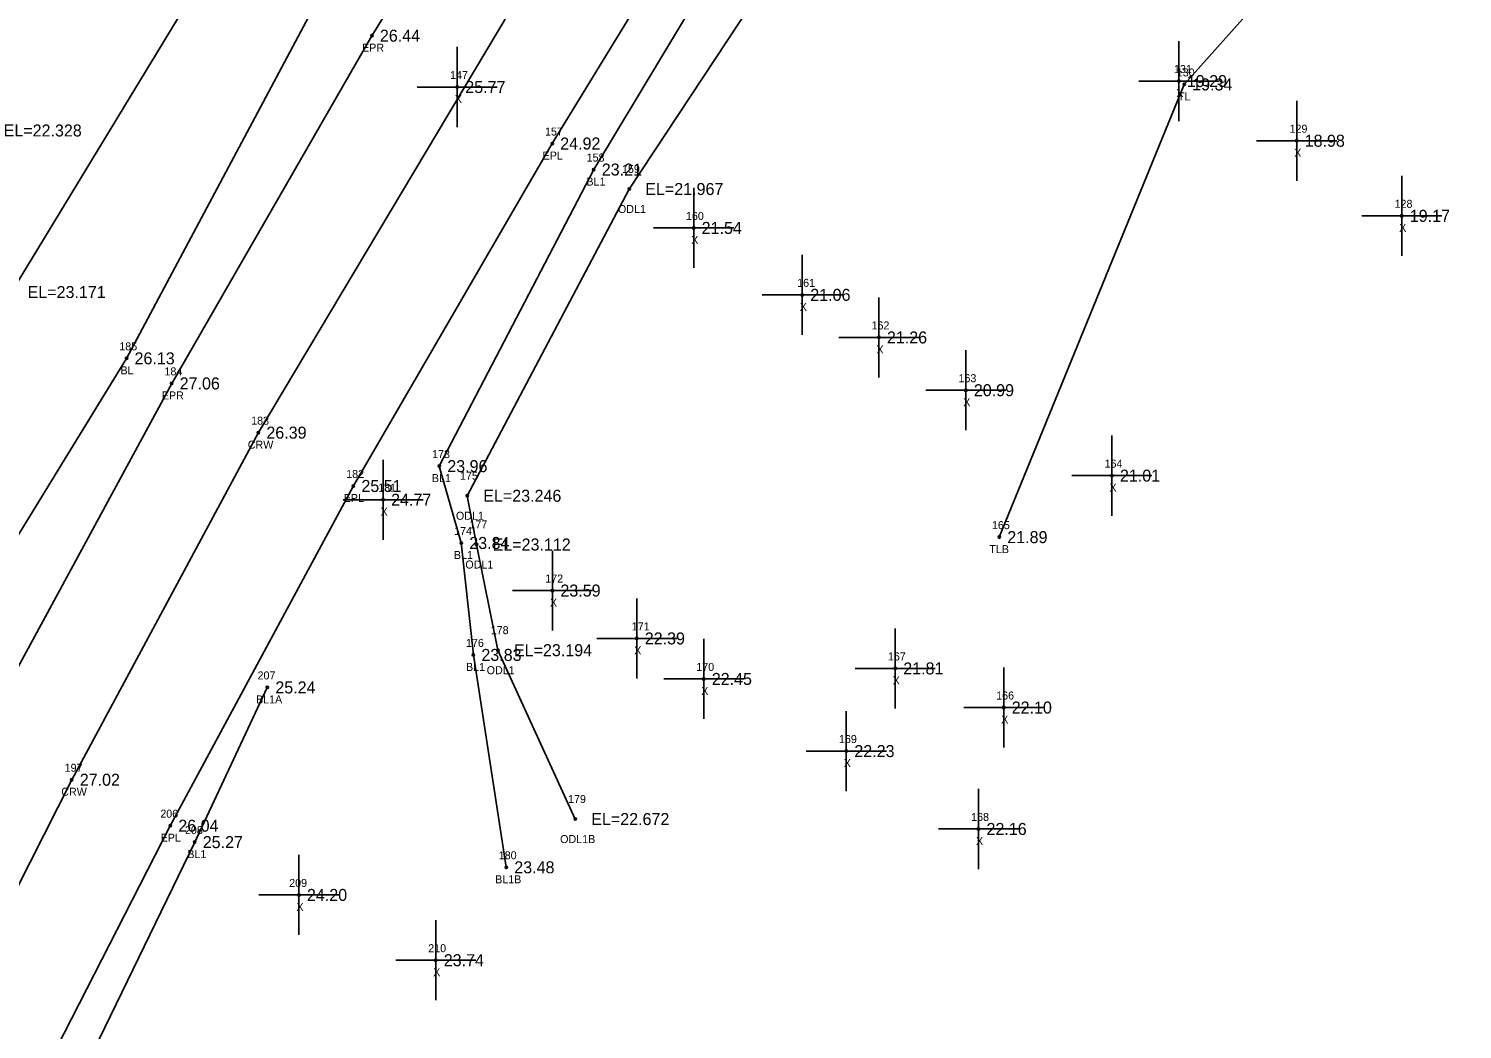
# Model space of a CAD drawing. Extents: x 2042211 to 2045853, y 303080 to 309569.
# Drawn here: x 2043054.2 to 2043233.3, y 308207.1 to 308332.1 of the extents above; entities that cross this region are included whole.
import ezdxf

# ---------------------------------------------------------------- set-up
doc = ezdxf.new("R2010")
doc.units = 0
for name, color, linetype in [('BR_500YR_SCOUR', 7, 'Continuous'), ('RD_DTM_BkLn1', 7, 'Continuous'), ('RD_DTM_BkLn_txCode', 7, 'Continuous'), ('RD_EX_H2O', 7, 'Continuous'), ('RD_EX_H2O_txCode', 7, 'Continuous'), ('RD_EX_Misc', 7, 'Continuous'), ('RD_EX_Misc_txCode', 7, 'Continuous'), ('RD_EX_Road', 7, 'Continuous'), ('RD_EX_Road_txCode', 7, 'Continuous'), ('RD_EX_TX_H2O_ELEV', 7, 'Continuous'), ('RD_EX_TX_Misc_ELEV', 7, 'Continuous'), ('RD_EX_TX_Road_ELEV', 7, 'Continuous'), ('RD_EX_TX_VEG_ELEV', 7, 'Continuous'), ('RD_EX_VEG_txCode', 7, 'Continuous'), ('RD_HC_Survey_ELEV', 7, 'Continuous'), ('RD_HC_Survey_txCode', 7, 'Continuous'), ('RD_SMD_Locator', 7, 'Continuous')]:
    doc.layers.add(name, color=color, linetype=linetype)

msp = doc.modelspace()

# ---------------------------------------------------------------- linework, layer by layer
at = {"layer": 'BR_500YR_SCOUR'}
msp.add_lwpolyline([(2043233.32, 308364.02), (2043198.58, 308325.09), (2043175.48, 308268.55)], dxfattribs=at)
for centre in [(2043198.58, 308325.09), (2043175.48, 308268.55)]:
    msp.add_circle(centre, 0.15, dxfattribs=at)
at = {"layer": 'RD_DTM_BkLn1'}
for points in [[(2043146.35, 308418.61), (2043116.28, 308377.51), (2043090.22, 308335.44), (2043066.45, 308290.88), (2043040.21, 308248.13), (2043020.93, 308201.56), (2042996.58, 308156.9), (2042978.27, 308110.3), (2042954.46, 308065.1), (2042939.69, 308017.41), (2042922.06, 307970.53), (2042906.59, 307922.57), (2042893.03, 307873.93), (2042879.97, 307825.46), (2042869.74, 307776.07), (2042859.54, 307726.73)], [(2043161.13, 308408.97), (2043133.81, 308366.92), (2043082.92, 308281.6), (2043059.61, 308238.25), (2043036.96, 308193.55), (2043015.53, 308147.97), (2042995.29, 308102.87), (2042976.3, 308056.87), (2042958.8, 308010.83), (2042942.32, 307963.75), (2042927.06, 307916.53), (2042912.57, 307868.35), (2042899.47, 307820.61), (2042887.68, 307772.41), (2042877.12, 307722.98), (2042868.22, 307675.1), (2042860.12, 307626.05), (2042853.34, 307576.87), (2042847.77, 307527.39), (2042843.87, 307477.74), (2042841.31, 307428.69), (2042840.04, 307379.1), (2042839.81, 307329.37), (2042840.93, 307280.46)], [(2043175.4, 308400.05), (2043149.93, 308356.22), (2043124.82, 308314.46), (2043105.52, 308277.42), (2043108.27, 308267.82), (2043109.78, 308253.84), (2043113.89, 308227.31)], [(2043084.04, 308249.78), (2043074.97, 308230.46), (2043053.22, 308185.62), (2043031.61, 308140.82), (2043017.56, 308093.82), (2042997.77, 308049.45), (2042978.41, 308004.57), (2042961.32, 307957.89), (2042945.16, 307911.22), (2042932.79, 307863.05), (2042919.73, 307815.78), (2042908.87, 307767.34), (2042898.28, 307719.5), (2042889.52, 307671.44), (2042882.14, 307623.35), (2042877.76, 307594.41)]]:
    msp.add_lwpolyline(points, dxfattribs=at)
at = {"layer": 'RD_EX_H2O'}
for points in [[(2043129.27, 308428.82), (2043103.11, 308386.53), (2043087.59, 308358.52), (2043078.21, 308342.14), (2043052.09, 308299.16), (2043025.98, 308255.36), (2043015.05, 308240.46), (2043007.57, 308236.11), (2042996.98, 308213.48), (2042981.31, 308163.04), (2042956.15, 308118.86), (2042936.41, 308071.81), (2042918.77, 308024.43), (2042903.29, 307975.96), (2042886.4, 307928.42), (2042872.04, 307879.53), (2042857.18, 307831.23), (2042843.33, 307782.22), (2042831.48, 307730.99), (2042823.97, 307682.68), (2042817.59, 307631.17), (2042809.6, 307580.86), (2042807.78, 307554.78)], [(2043182.9, 308395.9), (2043155.34, 308351.57), (2043129.25, 308312.03), (2043109.01, 308273.72), (2043110.18, 308267.63), (2043112.85, 308254.43), (2043122.5, 308233.34)]]:
    msp.add_lwpolyline(points, dxfattribs=at)
at = {"layer": 'RD_EX_Misc'}
for p, q in [((2043197.91, 308320.51), (2043197.91, 308330.51)), ((2043107.77, 308319.77), (2043107.77, 308329.77)), ((2043102.77, 308324.77), (2043112.77, 308324.77)), ((2043192.91, 308325.51), (2043202.91, 308325.51)), ((2043212.63, 308313.06), (2043212.63, 308323.06)), ((2043207.63, 308318.06), (2043217.63, 308318.06)), ((2043137.3, 308302.17), (2043137.3, 308312.17)), ((2043225.76, 308303.68), (2043225.76, 308313.68)), ((2043220.76, 308308.68), (2043230.76, 308308.68)), ((2043132.3, 308307.17), (2043142.3, 308307.17)), ((2043150.87, 308293.81), (2043150.87, 308303.81)), ((2043145.87, 308298.81), (2043155.87, 308298.81)), ((2043160.44, 308288.49), (2043160.44, 308298.49)), ((2043155.44, 308293.49), (2043165.44, 308293.49)), ((2043171.3, 308281.9), (2043171.3, 308291.9)), ((2043166.3, 308286.9), (2043176.3, 308286.9)), ((2043189.55, 308271.23), (2043189.55, 308281.23)), ((2043098.5, 308268.22), (2043098.5, 308278.22)), ((2043184.55, 308276.23), (2043194.55, 308276.23)), ((2043093.5, 308273.22), (2043103.5, 308273.22)), ((2043119.65, 308256.88), (2043119.65, 308266.88)), ((2043114.65, 308261.88), (2043124.65, 308261.88)), ((2043130.19, 308250.9), (2043130.19, 308260.9)), ((2043162.48, 308247.15), (2043162.48, 308257.15)), ((2043125.19, 308255.9), (2043135.19, 308255.9)), ((2043138.56, 308245.84), (2043138.56, 308255.84)), ((2043157.48, 308252.15), (2043167.48, 308252.15)), ((2043176.03, 308242.27), (2043176.03, 308252.27)), ((2043133.56, 308250.84), (2043143.56, 308250.84)), ((2043156.37, 308236.83), (2043156.37, 308246.83)), ((2043171.03, 308247.27), (2043181.03, 308247.27)), ((2043151.37, 308241.83), (2043161.37, 308241.83)), ((2043172.88, 308227.1), (2043172.88, 308237.1)), ((2043167.88, 308232.1), (2043177.88, 308232.1)), ((2043087.99, 308218.86), (2043087.99, 308228.86)), ((2043082.99, 308223.86), (2043092.99, 308223.86)), ((2043105.08, 308210.71), (2043105.08, 308220.71)), ((2043100.08, 308215.71), (2043110.08, 308215.71))]:
    msp.add_line(p, q, dxfattribs=at)
at = {"layer": 'RD_EX_Road'}
for points in [[(2043150.45, 308415.87), (2043123.31, 308373.62), (2043097.1, 308331.18), (2043072.09, 308287.75), (2043048.26, 308243.82), (2043025.59, 308198.98), (2043003.92, 308153.61), (2042983.57, 308107.75), (2042964.45, 308061.45), (2042946.64, 308015.14), (2042930.05, 307967.71), (2042914.65, 307920.21), (2042900.21, 307872.25), (2042887.2, 307823.91), (2042875.38, 307775.02), (2042864.88, 307726.03)], [(2043172.79, 308402.16), (2043145.1, 308359.37), (2043119.63, 308317.71), (2043094.79, 308274.94), (2043071.92, 308232.51), (2043049.11, 308188.03), (2043027.82, 308142.81), (2043007.75, 308097.66), (2042989.09, 308052.53), (2042971.66, 308006.7), (2042955.42, 307960.12), (2042939.67, 307912.41), (2042925.65, 307865.09), (2042912.69, 307817.39), (2042901.29, 307769.38)]]:
    msp.add_lwpolyline(points, dxfattribs=at)
at = {"layer": 'RD_SMD_Locator'}
for centre in [(2043097.1, 308331.18), (2043107.77, 308324.77), (2043197.91, 308325.51), (2043119.63, 308317.71), (2043212.63, 308318.06), (2043124.82, 308314.46), (2043129.25, 308312.03), (2043225.76, 308308.68), (2043137.3, 308307.17), (2043150.87, 308298.81), (2043160.44, 308293.49), (2043066.45, 308290.88), (2043072.09, 308287.75), (2043171.3, 308286.9), (2043082.92, 308281.6), (2043105.52, 308277.42), (2043189.55, 308276.23), (2043094.79, 308274.94), (2043098.5, 308273.22), (2043109.01, 308273.72), (2043108.27, 308267.82), (2043110.18, 308267.63), (2043119.65, 308261.88), (2043130.19, 308255.9), (2043109.78, 308253.84), (2043112.85, 308254.43), (2043162.48, 308252.15), (2043084.04, 308249.78), (2043138.56, 308250.84), (2043176.03, 308247.27), (2043156.37, 308241.83), (2043059.61, 308238.25), (2043122.5, 308233.34), (2043071.92, 308232.51), (2043172.88, 308232.1), (2043074.97, 308230.46), (2043113.89, 308227.31), (2043087.99, 308223.86), (2043105.08, 308215.71)]:
    msp.add_circle(centre, 0.15, dxfattribs=at)

# ---------------------------------------------------------------- texts
at = {"layer": 'RD_DTM_BkLn_txCode'}
for s, p in [('158', (2043123.93, 308315.46)), ('BL1', (2043123.9, 308312.46)), ('185', (2043065.55, 308291.88)), ('BL', (2043065.69, 308288.88)), ('173', (2043104.62, 308278.42)), ('BL1', (2043104.6, 308275.42)), ('174', (2043107.38, 308268.82)), ('BL1', (2043107.35, 308265.82)), ('176', (2043108.86, 308254.84)), ('207', (2043082.82, 308250.78)), ('BL1', (2043108.86, 308251.84)), ('BL1A', (2043082.63, 308247.78)), ('208', (2043073.75, 308231.46)), ('BL1', (2043074.05, 308228.46)), ('180', (2043112.95, 308228.31)), ('BL1B', (2043112.5, 308225.31))]:
    msp.add_text(s, height=1, dxfattribs=at).set_placement(p)
at = {"layer": 'RD_EX_H2O_txCode'}
for s, p in [('159', (2043128.35, 308314.03)), ('ODL1', (2043127.84, 308309.03)), ('175', (2043108.11, 308275.72)), ('ODL1', (2043107.6, 308270.72)), ('177', (2043109.29, 308269.63)), ('ODL1', (2043108.78, 308264.63)), ('178', (2043111.95, 308256.43)), ('ODL1', (2043111.44, 308251.43)), ('179', (2043121.61, 308235.34)), ('ODL1B', (2043120.62, 308230.34))]:
    msp.add_text(s, height=1, dxfattribs=at).set_placement(p)
at = {"layer": 'RD_EX_Misc_txCode'}
for s, p in [('147', (2043106.87, 308325.77)), ('131', (2043197.3, 308326.51)), ('X', (2043107.46, 308322.77)), ('X', (2043197.6, 308323.51)), ('129', (2043211.74, 308319.06)), ('X', (2043212.32, 308316.06)), ('128', (2043224.86, 308309.68)), ('160', (2043136.34, 308308.17)), ('X', (2043225.44, 308306.68)), ('X', (2043136.99, 308305.17)), ('161', (2043150.23, 308299.81)), ('X', (2043150.55, 308296.81)), ('162', (2043159.52, 308294.49)), ('X', (2043160.13, 308291.49)), ('163', (2043170.38, 308287.9)), ('X', (2043170.98, 308284.9)), ('164', (2043188.63, 308277.23)), ('181', (2043097.89, 308274.22)), ('X', (2043189.24, 308274.23)), ('X', (2043098.19, 308271.22)), ('172', (2043118.76, 308262.88)), ('X', (2043119.34, 308259.88)), ('171', (2043129.57, 308256.9)), ('X', (2043129.87, 308253.9)), ('167', (2043161.56, 308253.15)), ('170', (2043137.63, 308251.84)), ('X', (2043162.16, 308250.15)), ('X', (2043138.25, 308248.84)), ('166', (2043175.09, 308248.27)), ('X', (2043175.72, 308245.27)), ('169', (2043155.45, 308242.83)), ('X', (2043156.05, 308239.83)), ('168', (2043171.96, 308233.1)), ('X', (2043172.57, 308230.1)), ('209', (2043086.77, 308224.86)), ('X', (2043087.68, 308221.86)), ('210', (2043104.14, 308216.71)), ('X', (2043104.76, 308213.71))]:
    msp.add_text(s, height=1, dxfattribs=at).set_placement(p)
at = {"layer": 'RD_EX_Road_txCode'}
for s, p in [('EPR', (2043095.87, 308329.18)), ('157', (2043118.73, 308318.71)), ('EPL', (2043118.43, 308315.71)), ('184', (2043071.19, 308288.75)), ('EPR', (2043070.86, 308285.75)), ('182', (2043093.89, 308275.94)), ('EPL', (2043093.58, 308272.94)), ('206', (2043070.67, 308233.51)), ('EPL', (2043070.71, 308230.51))]:
    msp.add_text(s, height=1, dxfattribs=at).set_placement(p)
at = {"layer": 'RD_EX_TX_H2O_ELEV'}
for s, p in [('EL=22.328', (2043051.1, 308318.59)), ('EL=21.967', (2043131.25, 308311.28)), ('EL=23.171', (2043054.09, 308298.41)), ('EL=23.246', (2043111.01, 308272.97)), ('EL=23.112', (2043112.18, 308266.88)), ('EL=23.194', (2043114.85, 308253.68)), ('EL=22.672', (2043124.5, 308232.59))]:
    msp.add_text(s, height=1.5, dxfattribs=at).set_placement(p)
at = {"layer": 'RD_EX_TX_Misc_ELEV'}
for s, p in [('25.77', (2043108.77, 308324.02)), ('19.29', (2043198.91, 308324.76)), ('18.98', (2043213.63, 308317.31)), ('23.21', (2043125.82, 308313.71)), ('19.17', (2043226.76, 308307.93)), ('21.54', (2043138.3, 308306.42)), ('21.06', (2043151.87, 308298.06)), ('21.26', (2043161.44, 308292.74)), ('26.13', (2043067.45, 308290.13)), ('20.99', (2043172.3, 308286.15)), ('23.96', (2043106.52, 308276.67)), ('21.01', (2043190.55, 308275.48)), ('24.77', (2043099.5, 308272.47)), ('23.84', (2043109.27, 308267.07)), ('23.59', (2043120.65, 308261.13)), ('22.39', (2043131.19, 308255.15)), ('23.83', (2043110.78, 308253.09)), ('21.81', (2043163.48, 308251.4)), ('22.45', (2043139.56, 308250.09)), ('25.24', (2043085.04, 308249.03)), ('22.10', (2043177.03, 308246.52)), ('22.23', (2043157.37, 308241.08)), ('22.16', (2043173.88, 308231.35)), ('25.27', (2043075.97, 308229.71)), ('23.48', (2043114.89, 308226.56)), ('24.20', (2043088.99, 308223.11)), ('23.74', (2043106.08, 308214.96))]:
    msp.add_text(s, height=1.5, dxfattribs=at).set_placement(p)
at = {"layer": 'RD_EX_TX_Road_ELEV'}
for s, p in [('26.44', (2043098.1, 308330.43)), ('24.92', (2043120.63, 308316.96)), ('27.06', (2043073.09, 308287)), ('25.51', (2043095.79, 308274.19)), ('26.04', (2043072.92, 308231.76))]:
    msp.add_text(s, height=1.5, dxfattribs=at).set_placement(p)
at = {"layer": 'RD_EX_TX_VEG_ELEV'}
for s, p in [('19.34', (2043199.58, 308324.34)), ('21.89', (2043176.48, 308267.8))]:
    msp.add_text(s, height=1.5, dxfattribs=at).set_placement(p)
at = {"layer": 'RD_EX_VEG_txCode'}
for s, p in [('130', (2043197.65, 308326.09)), ('TL', (2043197.81, 308323.09)), ('165', (2043174.56, 308269.55)), ('TLB', (2043174.24, 308266.55))]:
    msp.add_text(s, height=1, dxfattribs=at).set_placement(p)
at = {"layer": 'RD_HC_Survey_ELEV'}
for s, p in [('26.39', (2043083.92, 308280.85)), ('27.02', (2043060.61, 308237.5))]:
    msp.add_text(s, height=1.5, dxfattribs=at).set_placement(p)
at = {"layer": 'RD_HC_Survey_txCode'}
for s, p in [('183', (2043082.02, 308282.6)), ('CRW', (2043081.6, 308279.6)), ('197', (2043058.72, 308239.25)), ('CRW', (2043058.3, 308236.25))]:
    msp.add_text(s, height=1, dxfattribs=at).set_placement(p)

doc.saveas('drawing.dxf')
